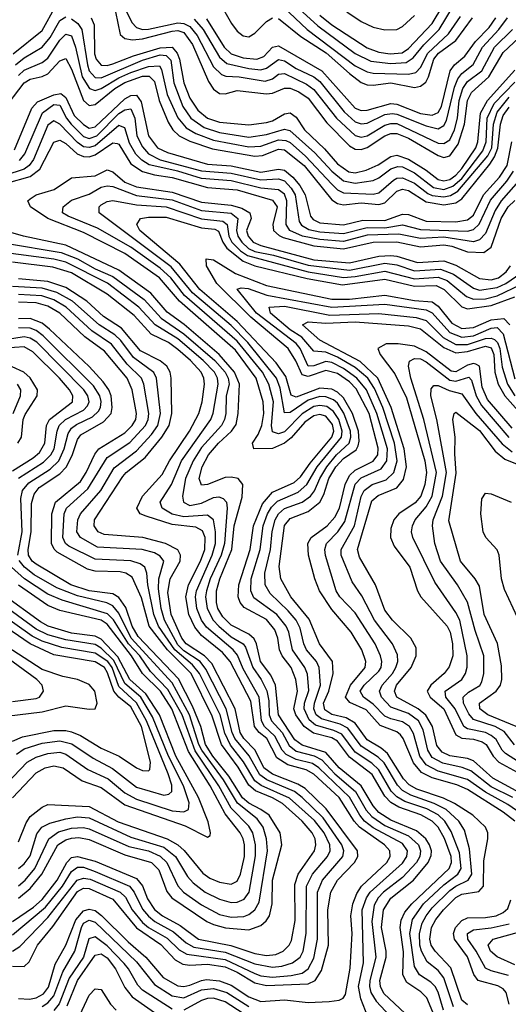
# Model space of a CAD drawing. Header units: inches. Extents: x 501365 to 657855, y 482276 to 547543.
# Tile 829 of 957: x 631054 to 632708, y 485870 to 489203. Entities that reach past the tile are written whole.
import ezdxf

# ---------------------------------------------------------------- set-up
doc = ezdxf.new("R2010")
doc.units = ezdxf.units.IN
doc.header["$MEASUREMENT"] = 0
doc.layers.add('A6438', color=7, linetype='Continuous')

msp = doc.modelspace()

# ---------------------------------------------------------------- linework, layer by layer
at = {"layer": 'A6438', "color": 5}
for points, elevation in [([(631950, 489286.3), (632062.7, 489182.7), (632190, 489088.6), (632242.9, 489062.9), (632310, 489055.3), (632361.6, 489058.4), (632386.2, 489073.8), (632421.8, 489118.2), (632473.3, 489170), (632522.7, 489250)], 3760), ([(631394.9, 489274.9), (631433.4, 489193.4), (631450, 489176.7), (631470, 489170.3), (631490, 489171.1), (631590, 489192.6), (631610, 489191), (631630, 489180.1), (631654.7, 489150), (631710, 489044.3), (631737.3, 489017.3), (631751.9, 489011.9), (631796.5, 489010), (631884.7, 488995.3), (631910, 489003.2), (631930, 489019.2), (631950, 489020.7), (632024.8, 488984.8), (632050, 488967.5), (632126, 488870), (632190, 488811.2), (632210, 488805.4), (632230, 488809.8), (632290, 488846.6), (632310, 488852.5), (632330, 488851.8), (632470, 488785.8), (632490, 488784), (632510, 488796.9), (632525.7, 488830), (632535.3, 488870), (632541.5, 488930), (632553.3, 488970), (632570, 488993.7), (632618.2, 489030), (632661.1, 489110), (632721.4, 489170)], 3640), ([(631727.2, 489267.2), (631771.2, 489190), (631790, 489165), (631810, 489148.3), (631830, 489145.1), (631850, 489157.8), (631890, 489197.8), (631910, 489209.8)], 3720), ([(631032.2, 489087.8), (631130, 489167.1), (631176.7, 489250)], 3580), ([(631378.6, 489230), (631393.8, 489153.8), (631410, 489139.6), (631435.6, 489135.6), (631470, 489138.4), (631570, 489165), (631590, 489166.5), (631610, 489160), (631639, 489119), (631693.6, 488993.6), (631710, 488968.4), (631730, 488953.4), (631750, 488952.8), (631790, 488963.7), (631890, 488952.4), (631910, 488954.1), (631950, 488971.2), (631970, 488971.1), (631999.4, 488959.4), (632030, 488938.1), (632093.7, 488853.7), (632170, 488776.2), (632190, 488764.5), (632210, 488763.8), (632230, 488770.8), (632290, 488810.2), (632310, 488817.7), (632330, 488818.1), (632370, 488802.3), (632470, 488743.6), (632490, 488736.8), (632510, 488742.4), (632537.9, 488782.1), (632559.2, 488850), (632570, 488930), (632583.1, 488956.9), (632641.9, 489010), (632690, 489092.1), (632761, 489159)], 3620), ([(631946.4, 489246.4), (632027.3, 489170), (632190, 489047.1), (632230, 489026.3), (632250, 489022.6), (632370, 489018.6), (632394.9, 489025.1), (632410, 489041.3), (632434.8, 489090), (632505, 489155), (632545.5, 489214.5)], 3740), ([(632070, 489218.8), (632110, 489186.3), (632230, 489107.6), (632270, 489094), (632307.7, 489087.7), (632348.3, 489091.7), (632370, 489106), (632449.6, 489190), (632485.6, 489250)], 3780), ([(632161.1, 489230), (632210, 489197.8), (632250, 489177.9), (632290, 489169.2), (632330, 489170.5), (632350, 489179.8), (632390, 489217.6)], 3820), ([(631040.7, 489050), (631070, 489074.5), (631130, 489110.3), (631157.3, 489142.7), (631190, 489200.6), (631210, 489213.3)], 3560), ([(631230, 489206.6), (631251, 489191), (631264.2, 489170), (631283.5, 489050), (631290, 489029.7), (631310, 489007.2), (631330, 489006.1), (631470, 489065.8), (631530, 489084.3), (631550, 489082.7), (631565.8, 489065.8), (631575.5, 488990), (631606.7, 488910), (631633.7, 488870), (631678.9, 488838.9), (631730, 488822), (631830, 488805.7), (631890, 488815), (631950, 488832.5), (631968.7, 488828.7), (632053, 488753), (632110.3, 488690), (632150, 488657.6), (632190, 488650.2), (632250, 488659.2), (632270, 488668.3), (632310, 488698.7), (632333.7, 488706.3), (632350, 488704.7), (632390, 488685), (632455, 488635), (632490, 488628.8), (632520, 488640), (632550, 488665.6), (632621.1, 488758.9), (632632.5, 488790), (632636.1, 488870), (632660.3, 488919.7), (632730, 488991.7)], 3560), ([(631296, 489210), (631305.9, 489185.9), (631307.9, 489087.9), (631313.1, 489070), (631330, 489049.1), (631350, 489048.4), (631370, 489054), (631439.1, 489081), (631530, 489107.8), (631570.6, 489110), (631587.2, 489090), (631594.8, 489070), (631609.9, 488990), (631630, 488937.8), (631657, 488897), (631690, 488869.5), (631730, 488856), (631830, 488847.1), (631890, 488854.9), (631910, 488861), (631950, 488885.1), (631970, 488887.5), (631990, 488873.3), (632018.5, 488830), (632085.7, 488765.7), (632130, 488715.4), (632168.5, 488688.5), (632190, 488685.3), (632226.3, 488693.7), (632267.5, 488712.5), (632310, 488740.1), (632330, 488744.7), (632370, 488730.8), (632430, 488694), (632470, 488661.8), (632490, 488657.3), (632510, 488662.5), (632530, 488676.9), (632550, 488699.1), (632598, 488770), (632604.2, 488790), (632613.6, 488886.4), (632637, 488930), (632730, 489032)], 3580), ([(631644.8, 489204.8), (631675.5, 489170), (631730, 489076.4), (631755.6, 489055.6), (631830, 489038.5), (631870, 489034), (631890, 489039.6), (631930, 489068.6), (631950, 489064.6), (631990, 489038.3), (632049.8, 489009.8), (632070, 488993.7), (632151.9, 488891.9), (632190, 488857.7), (632210, 488850.3), (632230, 488852.8), (632290, 488881.9), (632314.7, 488885.3), (632330, 488884), (632430, 488844), (632470, 488834.4), (632490, 488845.1), (632498.1, 488861.9), (632525.6, 488974.4), (632536.6, 489003.4), (632550, 489020.9), (632588.2, 489051.8), (632620.1, 489110), (632675.9, 489170), (632705.2, 489210)], 3660), ([(631685.9, 489205.9), (631745.8, 489110), (631770, 489087.4), (631810, 489073.7), (631857.2, 489070), (631880.8, 489079.2), (631910, 489110.3), (631930, 489114.6), (632076.3, 489030), (632190, 488904.1), (632210, 488896), (632230, 488897.5), (632310, 488919.6), (632330, 488917), (632410, 488885.9), (632450, 488880.4), (632470, 488889.1), (632481.7, 488910), (632510.6, 489030), (632525.1, 489050), (632560.3, 489079.7), (632596.2, 489130), (632642.9, 489177.1), (632665.8, 489210)], 3680), ([(631930, 489207.9), (632006, 489146), (632091.3, 489091.3), (632170, 489020.9), (632210, 488991.2), (632230, 488983), (632250, 488982.1), (632310, 488989.7), (632390, 488974), (632410, 488978), (632428.1, 488991.9), (632437.9, 489010), (632455.5, 489070), (632471.3, 489090), (632530, 489132.8), (632586.3, 489210)], 3720), ([(631050, 489014.2), (631070, 489032.7), (631130, 489058.9), (631150, 489073.4), (631190, 489133.7), (631210, 489154.4), (631230, 489148.6), (631243.4, 489110), (631266.3, 489010), (631290.2, 488970.2), (631310, 488963.8), (631330, 488970.2), (631390, 489006.6), (631430, 489025), (631490, 489044.7), (631527.1, 489047.1), (631534.7, 489034.7), (631553.2, 488950), (631590, 488871.1), (631617.5, 488837.5), (631650, 488818), (631710, 488795.7), (631830, 488773.1), (631870, 488775.4), (631930, 488796.4), (631954.6, 488794.6), (631970, 488787.4), (632021.9, 488741.9), (632110, 488646.2), (632130, 488627.5), (632150, 488617.2), (632250, 488612.9), (632270, 488616.8), (632319.5, 488660.6), (632330, 488667.1), (632350, 488668.5), (632390, 488650.2), (632434.9, 488614.9), (632450, 488608.2), (632490, 488604), (632511.9, 488608.1), (632537.3, 488622.7), (632637.8, 488742.2), (632651.7, 488770), (632657.5, 488850), (632669.6, 488890), (632710, 488941)], 3540), ([(630993.7, 488890), (631070, 488989.8), (631090, 489001.8), (631130, 489010.8), (631150, 489020.6), (631190, 489063.6), (631210, 489071.6), (631230, 489035.7), (631270, 488930.1), (631290, 488912.6), (631310, 488916), (631376.4, 488970), (631410, 488990.9), (631470, 489012), (631492.6, 489012.6), (631510, 488994.4), (631526.1, 488930), (631557, 488857), (631573, 488830), (631593.9, 488810), (631630, 488792.1), (631706.2, 488766.2), (631850, 488741.5), (631876.1, 488743.9), (631930, 488764.6), (631950, 488762.4), (632016.5, 488710), (632110, 488593.6), (632130, 488580.8), (632150, 488577.1), (632210, 488582.8), (632270, 488577.3), (632290, 488583.9), (632330, 488623), (632350, 488629.8), (632370, 488624.8), (632430, 488586.6), (632490, 488576.8), (632530, 488583.4), (632550, 488596.7), (632645.6, 488714.4), (632661.3, 488738.7), (632671.9, 488768.1), (632681, 488850), (632690, 488879.3), (632710, 488906.7)], 3520), ([(631037.1, 488762.9), (631095.7, 488904.3), (631114.9, 488925.1), (631170, 488949), (631193.2, 488953.2), (631210, 488940.2), (631238.7, 488878.7), (631270, 488848), (631290, 488836.4), (631310, 488840.6), (631410, 488935.7), (631430, 488946.4), (631450, 488947.4), (631465.4, 488925.4), (631490.7, 488810.7), (631520.4, 488770), (631554.2, 488754.2), (631690, 488714.7), (631770, 488708.2), (631870, 488686.8), (631930, 488697.7), (631950, 488693.8), (631978.9, 488670), (632002, 488642), (632020, 488610), (632038.2, 488538.2), (632047.1, 488527.1), (632070, 488516), (632150, 488509.3), (632215.8, 488524.2), (632290, 488523.5), (632350, 488545), (632370, 488544.2), (632430, 488521.8), (632530, 488518.9), (632570, 488525.6), (632590, 488542.1), (632623.5, 488610), (632677.5, 488670), (632704.2, 488710), (632719.6, 488790)], 3480), ([(631053.5, 488726.5), (631071.3, 488748.7), (631131.7, 488888.3), (631170, 488916.5), (631190, 488914.2), (631212.9, 488870), (631228.7, 488850), (631270, 488808), (631290, 488801), (631315.2, 488810), (631390, 488885.5), (631410, 488898.6), (631430, 488901.2), (631443.9, 488870), (631450.6, 488810), (631470, 488772.6), (631490, 488749.3), (631529.2, 488729.2), (631670, 488691.9), (631770, 488683.9), (631870, 488660.8), (631930, 488664.2), (631950, 488657.7), (631973.1, 488633.1), (631986, 488610), (632000, 488520), (632007.8, 488507.8), (632033, 488493), (632070, 488484.8), (632150, 488480), (632230, 488499.6), (632290, 488498.3), (632350, 488508.7), (632410, 488493.5), (632570, 488487.1), (632590, 488493.2), (632609.2, 488510.8), (632647.2, 488592.8), (632703.1, 488656.9), (632725.3, 488690)], 3460), ([(632750, 488665.8), (632683, 488590), (632662.7, 488557.3), (632630, 488479.2), (632610, 488457.7), (632590, 488450.9), (632490, 488467), (632410, 488462.8), (632336.9, 488476.9), (632230, 488473.4), (632150, 488452.8), (632070, 488459.3), (632010.9, 488470.9), (631968.8, 488490), (631956.1, 488510), (631958.5, 488590), (631950, 488612.7), (631930, 488627.9), (631870, 488633.4), (631770, 488657.9), (631670, 488665.3), (631590, 488690), (631492.1, 488712.1), (631467.4, 488727.4), (631447.8, 488747.8), (631425.8, 488785.9), (631410, 488837.1), (631390, 488845.1), (631310, 488776.5), (631290, 488770.6), (631270, 488773.1), (631250, 488787.6), (631190, 488849.5), (631170, 488860.6), (631150, 488845.8), (631101.1, 488730), (631086.9, 488710), (631070, 488697.6), (631004.4, 488675.6)], 3440), ([(631010, 488649.6), (631090, 488672.3), (631122.9, 488697.1), (631170, 488788.2), (631190, 488795.3), (631210, 488784.7), (631249.1, 488749.1), (631270, 488740.4), (631290, 488739.6), (631310, 488746.4), (631370, 488787), (631384.4, 488784.4), (631390, 488782.2), (631430, 488715.2), (631470, 488689), (631510, 488678), (631570, 488669.3), (631690, 488635.4), (631790, 488627.2), (631910, 488592), (631925.1, 488570), (631911.3, 488510), (631913.7, 488490), (631932.2, 488472.2), (631945.7, 488465.7), (632050, 488437.7), (632150, 488427.9), (632250, 488450.2), (632330, 488451), (632410, 488434.2), (632490, 488441.7), (632516.9, 488436.9), (632570, 488417.3), (632624.3, 488415.7), (632650, 488433.8), (632683.5, 488530), (632707.5, 488570), (632730, 488591.5)], 3420), ([(632457.7, 485830), (632432, 485892), (632412.1, 485912.1), (632364.1, 485944.1), (632351.1, 485970), (632352.7, 486047.3), (632341.4, 486130), (632345.2, 486154.8), (632358, 486182), (632381.1, 486210), (632508, 486330), (632515.3, 486350), (632514, 486370), (632491.3, 486431.3), (632469.8, 486469.8), (632449.7, 486490), (632411.2, 486511.2), (632337.2, 486537.2), (632310, 486553.5), (632290, 486574.9), (632247.4, 486647.4), (632170, 486706.2), (632130, 486760.7), (632110, 486772.1), (632048, 486788), (632017.4, 486810), (631988.6, 486850), (631981.6, 486870), (631994, 486930), (631989.2, 486970), (631972.8, 487010), (631942.2, 487050), (631933, 487070), (631927.7, 487110), (631918.1, 487138.1), (631890, 487172.7), (631813.5, 487213.5), (631799.8, 487230), (631793.3, 487250), (631795.3, 487290), (631834.6, 487410), (631845.4, 487490), (631875.8, 487564.2), (631910, 487603.4), (631983.3, 487636.7), (632004.6, 487655.4), (632037.6, 487702.4), (632110.9, 487790), (632117.2, 487810), (632113.3, 487833.3), (632090, 487861.1), (632070, 487866.8), (632050, 487862.7), (632019.5, 487840.5), (631972.4, 487787.6), (631950, 487769.8), (631910, 487751.8), (631846.4, 487750), (631842.6, 487770), (631861.4, 487798.6), (631873.7, 487830), (631880.5, 487870), (631878.2, 487910), (631854.7, 487990), (631784.3, 488084.3), (631595.3, 488250), (631527, 488330), (631410, 488411.3), (631270, 488483.2), (631149.5, 488530), (631091, 488570), (631082.5, 488590), (631090, 488596.8), (631109.9, 488610), (631171.3, 488628.7), (631230, 488667.9), (631310, 488674.4), (631350, 488695.4), (631370, 488687.8), (631410, 488653.1), (631450, 488637.3), (631570, 488619.2), (631670, 488585.6), (631770, 488575.9), (631805.6, 488565.6), (631833, 488550), (631837.2, 488530), (631821.9, 488490), (631827.6, 488470), (631844.7, 488450), (631870, 488439.4), (632050, 488390.9), (632170, 488380.1), (632270, 488402.8), (632310, 488404.5), (632330, 488402.4), (632400.9, 488380.9), (632490, 488387.2), (632530, 488371.8), (632610, 488327.2), (632650, 488322.3), (632674.4, 488330), (632700.7, 488350), (632714.5, 488370)], 3380), ([(632487.9, 485850), (632470.7, 485910.7), (632459.7, 485930), (632445.3, 485945.3), (632406.7, 485970), (632390, 485998), (632374.3, 486110), (632383.3, 486156.7), (632421, 486210), (632490, 486274.9), (632536.6, 486310), (632548.2, 486330), (632542.3, 486382.3), (632514.6, 486454.6), (632493.1, 486490), (632470, 486511.5), (632431.5, 486531.5), (632357.1, 486557.1), (632330, 486572.4), (632311.5, 486591.5), (632270, 486663.7), (632246.3, 486686.3), (632190, 486723.8), (632144.6, 486784.6), (632117.3, 486797.3), (632055, 486815), (632033.3, 486833.3), (632016.5, 486870), (632018.4, 486890), (632032.5, 486932.5), (632028, 486988), (632019.1, 487010), (631977.1, 487070), (631964.9, 487130), (631956.5, 487150), (631924.4, 487190), (631846.5, 487246.5), (631836.4, 487270), (631837.9, 487310), (631868.3, 487410), (631878.4, 487490), (631892.6, 487530), (631906.5, 487553.5), (631926.3, 487573.7), (631996.1, 487603.9), (632025.4, 487630), (632061.2, 487690), (632143.5, 487790), (632146, 487810), (632134.6, 487850), (632116.5, 487876.5), (632093.4, 487893.4), (632070, 487897.7), (632050, 487894.2), (632010, 487869.4), (631950, 487808.6), (631930, 487800.8), (631910, 487808.6), (631906.8, 487830), (631912.7, 487910), (631897.3, 487970), (631875.4, 488010), (631790, 488115), (631611.6, 488270), (631566.2, 488330), (631530, 488362.5), (631430, 488432.9), (631317.3, 488497.3), (631218, 488538), (631199.1, 488550), (631201.7, 488570), (631230, 488592), (631290, 488612.6), (631330, 488636.9), (631350, 488641.4), (631370, 488638.3), (631450, 488608.7), (631570, 488593.5), (631670, 488557.3), (631770, 488548.7), (631792, 488530), (631787.5, 488490), (631792.3, 488470), (631805.6, 488450), (631828.5, 488428.5), (631850, 488418.8), (631913.3, 488406.7), (632030, 488372.4), (632170, 488355.7), (632290, 488378.6), (632330, 488373.9), (632390, 488353.4), (632478.7, 488358.7), (632522.2, 488342.2), (632590, 488293.9), (632610, 488287.6), (632670, 488296.4), (632699.1, 488310), (632750, 488345.1)], 3360), ([(632521.7, 485861.7), (632490, 485960.1), (632470, 485984.9), (632433.6, 486013.6), (632414.1, 486050), (632408.6, 486070), (632407, 486110), (632415.8, 486144.2), (632429.2, 486170), (632450, 486196.3), (632510, 486255.3), (632530, 486270.4), (632571.4, 486290), (632584.5, 486310), (632576.1, 486396.1), (632559.3, 486459.3), (632539.7, 486490), (632497, 486530), (632456.8, 486550), (632377.7, 486577.7), (632350, 486593.5), (632332.4, 486612.4), (632287.1, 486687.1), (632267.2, 486707.2), (632210, 486743.8), (632165, 486805), (632138.4, 486818.4), (632076.1, 486836.1), (632057.3, 486850), (632049.5, 486870), (632051.7, 486890), (632072.6, 486950), (632068.2, 487010), (632058.2, 487030), (632025.3, 487070), (632016.1, 487090), (632003.7, 487143.7), (631990.2, 487170), (631962.6, 487202.6), (631901.3, 487261.3), (631884.9, 487290), (631883.8, 487330), (631902.9, 487410), (631908.9, 487471), (631918.8, 487510), (631929.7, 487530.2), (631950, 487548.3), (632010.1, 487569.9), (632038.6, 487590), (632052, 487608), (632069.7, 487650.3), (632093.2, 487690), (632126.3, 487730), (632169.4, 487770), (632175.1, 487790), (632174.2, 487810), (632151.5, 487871.5), (632130, 487904.8), (632116, 487916), (632090, 487927), (632070, 487927.5), (632030, 487914.9), (631970, 487873.7), (631950, 487872.6), (631935.8, 487955.8), (631923.3, 487990), (631826.2, 488110), (631770, 488168.2), (631638.9, 488278.9), (631566.5, 488366.5), (631323.6, 488550), (631323.2, 488570), (631330, 488576.4), (631350, 488587.5), (631370, 488591.2), (631450, 488576.4), (631550, 488570), (631670, 488528.7), (631741.4, 488521.4), (631755.9, 488510), (631762.1, 488470), (631772.7, 488450), (631801.1, 488421.1), (631824.7, 488404.7), (632030, 488350), (632150, 488330.8), (632190, 488333.6), (632290, 488351.7), (632390, 488326.1), (632470, 488332.1), (632500.2, 488320.2), (632565.7, 488265.7), (632590, 488256.8), (632630, 488258.5), (632670, 488268.8), (632750, 488306.4)], 3340), ([(632570, 485867.7), (632550, 485883.5), (632513.5, 485993.5), (632460.1, 486050), (632447, 486070), (632441.9, 486090), (632448.1, 486130), (632462.5, 486157.5), (632488.2, 486190), (632530, 486231.7), (632550, 486242.8), (632607.9, 486252.1), (632623.6, 486270), (632624.3, 486355.7), (632638.7, 486430), (632637.9, 486450), (632630.6, 486470), (632587.3, 486510), (632525.6, 486550), (632487.9, 486567.9), (632398.6, 486598.6), (632372.6, 486612.6), (632353.2, 486633.2), (632299.1, 486719.1), (632277.5, 486737.5), (632230, 486765), (632190, 486821.9), (632159.4, 486839.4), (632110, 486851.3), (632086.5, 486866.5), (632082.8, 486890), (632100.7, 486930), (632114.5, 486990), (632112.7, 487030), (632068.8, 487090), (632033.3, 487173.3), (631972, 487250), (631937.5, 487310), (631931.8, 487351.8), (631950, 487490.5), (631970, 487514.9), (632030, 487538.1), (632070, 487570), (632083.6, 487596.4), (632100.7, 487650), (632124.1, 487690), (632150, 487718.1), (632192.5, 487747.5), (632199.5, 487760.5), (632203.1, 487776.9), (632200.3, 487810), (632180.5, 487870), (632150, 487923.1), (632130, 487942), (632110, 487952.8), (632070, 487955.9), (631990, 487924.9), (631972.6, 487932.6), (631955.3, 487995.3), (631921.8, 488041.8), (631790, 488181.2), (631664, 488290), (631596.1, 488376.1), (631461, 488490), (631450.4, 488510), (631463.7, 488530), (631490, 488534.9), (631550, 488534.3), (631670, 488499.1), (631714.5, 488494.5), (631727, 488487), (631741.5, 488450), (631755.3, 488430), (631810, 488386.1), (631850, 488370.6), (632026.7, 488326.7), (632146.1, 488306.1), (632290, 488325), (632390, 488301.2), (632463.6, 488303.6), (632490.5, 488290.5), (632550, 488231.2), (632570, 488224.2), (632650, 488235.8), (632730, 488265.4)], 3320), ([(632358.6, 485838.6), (632286.7, 485906.7), (632274.9, 485930), (632273.4, 485950), (632294.6, 486030), (632294.5, 486050), (632278.3, 486130), (632285.1, 486190), (632310.3, 486229.7), (632386.4, 486290), (632436.9, 486350), (632446.6, 486373.4), (632447.2, 486390), (632440.5, 486410), (632428.2, 486430), (632397.3, 486457.3), (632310, 486493.7), (632270, 486519), (632250, 486542), (632209.2, 486609.2), (632135.4, 486670), (632090, 486722.4), (632010, 486747.5), (631985.6, 486765.6), (631929.5, 486850), (631919.7, 486950), (631903.9, 486983.9), (631869, 487030), (631855.5, 487090), (631847.2, 487107.2), (631830, 487122.5), (631770, 487153.6), (631742, 487182), (631725.2, 487210), (631719.9, 487230), (631719.8, 487270), (631731.1, 487310), (631771.9, 487410), (631780.4, 487490), (631806.9, 487586.9), (631809.9, 487629.9), (631794, 487650), (631770, 487654.6), (631750, 487652.9), (631690, 487629.7), (631670, 487627.8), (631661.9, 487650), (631672.3, 487690), (631692.8, 487730), (631726.5, 487770), (631771, 487810), (631786.7, 487833.3), (631793.1, 487870), (631797.9, 487970), (631781.7, 488010), (631729.2, 488070), (631611.1, 488171.1), (631553.5, 488213.5), (631497.8, 488277.8), (631390, 488355.7), (631210, 488440.5), (631067.2, 488470), (631000.7, 488490)], 3420), ([(632232.4, 485827.6), (632208.8, 485888.8), (632201.1, 485930), (632218.1, 486010), (632213.5, 486190), (632227.3, 486230), (632240.2, 486250), (632350, 486347.8), (632364, 486370), (632366.2, 486390), (632350, 486413.8), (632250, 486467.9), (632221.5, 486490), (632205.3, 486510), (632170, 486571.6), (632067, 486670), (632044.8, 486684.8), (631990, 486699), (631955.8, 486715.8), (631942.1, 486730), (631918.1, 486778.1), (631883.2, 486810), (631872, 486830), (631864.7, 486910), (631810, 487006), (631791.7, 487051.7), (631777, 487070), (631686.7, 487146.7), (631669.4, 487170), (631653.4, 487210), (631649.1, 487250), (631652.3, 487270), (631705.5, 487390), (631716.8, 487430), (631717.4, 487470), (631710.3, 487510.3), (631690, 487526.2), (631610, 487520.3), (631570, 487529.8), (631536, 487550), (631529.9, 487570), (631568.2, 487630), (631601.9, 487710), (631700.6, 487850), (631708.7, 487871.4), (631725.7, 487970), (631723.7, 487990), (631713.4, 488010), (631674.8, 488050), (631590, 488123.1), (631512.8, 488170), (631457, 488230), (631351.1, 488311.1), (631210, 488382.4), (631170, 488392.2), (630930, 488424.2)], 3460), ([(631006.4, 488446.4), (631194.8, 488414.8), (631250, 488393.8), (631310, 488360), (631370, 488333.7), (631475.7, 488255.7), (631533.1, 488193.1), (631610, 488139.7), (631714.2, 488050), (631750.1, 488010), (631760.3, 487990), (631763.1, 487970), (631753.5, 487930), (631752.4, 487870), (631747.9, 487850), (631737.3, 487830), (631670, 487755), (631641.6, 487710), (631615.3, 487650), (631605.2, 487590), (631608.2, 487570), (631630, 487559.2), (631670, 487566.9), (631710, 487585.2), (631727.9, 487587.9), (631742.7, 487582.7), (631753.7, 487570), (631756.6, 487550), (631746.9, 487430), (631735.8, 487390), (631698.9, 487310), (631686.1, 487270), (631683.6, 487250), (631688.7, 487210), (631709.1, 487170), (631727.7, 487150), (631770, 487114.3), (631810.1, 487090.1), (631818.5, 487078.5), (631842.8, 487010), (631871.6, 486970), (631891, 486931), (631897.5, 486897.5), (631898.8, 486850), (631906.3, 486830), (631942.9, 486790), (631965.7, 486745.7), (631990, 486727), (632050.8, 486710.8), (632077.2, 486697.2), (632120.4, 486650), (632190.3, 486590.3), (632227.2, 486527.3), (632245.3, 486505.3), (632290, 486475.6), (632370, 486440), (632403.4, 486410), (632410.9, 486390), (632408.1, 486370), (632397.1, 486350), (632350, 486298.7), (632285.3, 486250), (632267.1, 486230), (632253.9, 486206.1), (632245.5, 486150), (632259.5, 486030), (632238.6, 485950), (632237.6, 485930), (632242.2, 485910), (632260.7, 485880.7), (632419.5, 485710)], 3440), ([(632729.4, 486490), (632690, 486520.8), (632570, 486597), (632533.3, 486613.3), (632450, 486637), (632414.3, 486654.3), (632387.2, 486687.3), (632352.3, 486770), (632342.8, 486782.8), (632330, 486792.7), (632273.8, 486813.8), (632226.6, 486866.6), (632171.5, 486891.5), (632156.3, 486910), (632173.4, 486950), (632223.7, 487010), (632226.1, 487030), (632212.5, 487070), (632176.1, 487130), (632110, 487206.7), (632068.3, 487270), (632052.6, 487310), (632031.7, 487390), (632029.7, 487430), (632040.5, 487450), (632095, 487490), (632121.2, 487518.8), (632136.3, 487550), (632155.9, 487630), (632170, 487659.7), (632190, 487678.7), (632250.9, 487709.1), (632265.6, 487730), (632266.8, 487753.2), (632236.5, 487870), (632193.1, 487953.1), (632170, 487977.6), (632130, 488005.4), (632090, 488016.1), (632030, 487995), (632010, 488001.6), (631988.8, 488048.8), (631962.7, 488090), (631836.4, 488196.4), (631721.6, 488310), (631686.4, 488370), (631685.8, 488394.2), (631710, 488390.6), (631784.1, 488344.1), (631890, 488303.1), (632110, 488256.7), (632170, 488257.1), (632290, 488271.3), (632390, 488252.3), (632450, 488247.8), (632470, 488233.8), (632516.5, 488176.5), (632550, 488158.4), (632590, 488161.7), (632650, 488187.5), (632692.3, 488192.3), (632712.8, 488170)], 3280), ([(631050, 485889.5), (631087.5, 485887.5), (631110, 485891.4), (631135, 485905), (631152.1, 485927.9), (631174.4, 486005.6), (631210.9, 486070), (631244.1, 486155.9), (631270, 486186.6), (631290, 486191.8), (631310, 486187.4), (631331, 486171), (631421, 486081), (631481.6, 486030), (631540.3, 485960.3), (631590, 485932.3), (631610, 485930.2), (631630, 485934.6), (631669.1, 485950.9), (631686.5, 485953.5), (631730, 485949.9), (631770, 485935.1), (631830, 485895.5), (631870, 485879.5), (631950, 485884.7), (632030, 485876), (632101, 485879), (632135.7, 485884.3), (632149.4, 485890.6), (632156.7, 485903.3), (632172.1, 485992.1), (632178.8, 486110), (632175.2, 486170), (632181, 486210), (632194.8, 486245.2), (632210.9, 486270), (632296.2, 486350), (632307.5, 486370), (632306.4, 486390), (632289, 486410), (632203.6, 486470), (632185.8, 486490), (632134.9, 486570), (632049.5, 486649.5), (632024, 486664), (631961.1, 486681.1), (631924.4, 486704.4), (631890.3, 486770), (631864.1, 486790), (631848.7, 486810), (631836.4, 486896.4), (631766.5, 487030), (631740.9, 487060.9), (631670, 487118.7), (631647.2, 487147.2), (631627.1, 487190), (631616.1, 487250), (631625.3, 487290), (631666.2, 487370), (631680.9, 487410), (631682, 487450), (631672.9, 487472.9), (631650, 487485.7), (631570, 487494.2), (631482.3, 487522.3), (631462.5, 487530), (631450.3, 487550), (631470.3, 487590), (631536.6, 487663.4), (631561.4, 487710), (631628.7, 487810), (631660.7, 487870), (631672.2, 487910), (631679.4, 487970), (631677.9, 487990), (631668.4, 488010), (631632.4, 488050), (631590, 488087.1), (631558.1, 488110), (631499.2, 488139.2), (631441.8, 488201.8), (631350, 488274.2), (631230, 488346.5), (631166, 488366), (631030, 488382.8)], 3480), ([(631030, 485999.5), (631070, 485997.5), (631086.2, 486013.8), (631114.8, 486070), (631166.9, 486133.1), (631250, 486251.7), (631270, 486263), (631290, 486262.4), (631370, 486225.8), (631449.4, 486129.4), (631531.9, 486071.9), (631580.4, 486020.4), (631606.1, 486006.1), (631630, 486002.7), (631690, 486005.3), (631750, 485997), (631790, 485979), (631850, 485943), (631890, 485933.2), (632030, 485939.6), (632053.8, 485950), (632075.6, 485984.4), (632098.9, 486070), (632097, 486190), (632106.8, 486250), (632129.2, 486290), (632187.5, 486350), (632198.8, 486370), (632197.2, 486390), (632091.4, 486531.4), (632020.1, 486600.1), (631995.6, 486615.6), (631910, 486648.7), (631880.9, 486670), (631850.6, 486730.6), (631812.8, 486770), (631800.5, 486790), (631784, 486870), (631704.2, 487024.3), (631679.5, 487050), (631617.8, 487090), (631602.8, 487110), (631567, 487190), (631555.8, 487264.2), (631563.4, 487310), (631596.8, 487370), (631598.6, 487390), (631588.9, 487408.9), (631548, 487430), (631470.7, 487450), (631340.6, 487460.6), (631319.7, 487470), (631306.6, 487490), (631307.7, 487510), (631403.6, 487656.4), (631414.9, 487670), (631479.1, 487720.9), (631535.7, 487790), (631560.6, 487830), (631569.4, 487870), (631567.4, 487990), (631563.5, 488010), (631552.4, 488030), (631530, 488048.9), (631462.8, 488082.8), (631398.8, 488158.8), (631338.5, 488198.5), (631282, 488250), (631210, 488296.5), (631150, 488316.9), (631050, 488326.6)], 3520), ([(631030, 486050.1), (631054.7, 486065.3), (631150, 486164), (631249.4, 486290.6), (631270, 486297.4), (631293.2, 486293.2), (631394.1, 486250), (631412.3, 486232.3), (631434.9, 486190), (631470, 486146.7), (631490.3, 486130), (631553.6, 486093.6), (631594.3, 486054.3), (631619.4, 486039.4), (631750, 486021.2), (631850, 485973.8), (631870, 485966.7), (631910, 485962.3), (631972.8, 485967.2), (632010, 485975.7), (632030.4, 485989.6), (632050, 486025.9), (632062.3, 486090), (632062.3, 486250), (632078.5, 486290), (632147.7, 486370), (632150.6, 486390), (632143.8, 486410), (632081.1, 486501.1), (632010, 486570), (631983.9, 486590), (631891.1, 486630), (631867, 486647), (631830.6, 486710.6), (631782.5, 486770), (631773.1, 486790), (631753.2, 486870), (631684.7, 487004.7), (631664.5, 487030), (631610, 487066.6), (631590, 487086.8), (631544.2, 487170), (631533.3, 487210), (631523.6, 487276.4), (631525.3, 487310), (631541.7, 487370), (631530, 487386.9), (631510, 487398.2), (631468.3, 487410), (631318.1, 487418.1), (631260.5, 487450), (631248, 487470), (631250.8, 487510), (631259.8, 487530), (631328.8, 487610), (631373.7, 487686.3), (631450, 487744.3), (631500.7, 487799.3), (631521.4, 487830), (631530.5, 487870), (631517, 487990), (631508.7, 488008.7), (631439.4, 488059.4), (631397, 488116.9), (631376.7, 488136.7), (631323.6, 488170), (631233.1, 488250), (631180, 488280), (631130, 488294.9), (631030, 488299.8)], 3540), ([(632753.8, 486513.8), (632706.3, 486546.3), (632630, 486587.6), (632570, 486631.3), (632470, 486659.7), (632430, 486680.6), (632408.8, 486710), (632387.1, 486787.1), (632373.8, 486810), (632350, 486825.9), (632310, 486836), (632290, 486846), (632250, 486886.1), (632217.1, 486910), (632206.9, 486930), (632220.4, 486950), (632270, 486997.8), (632276.9, 487010), (632279.4, 487030), (632275.6, 487050), (632257, 487090), (632190, 487195.3), (632138.1, 487250), (632125.4, 487270), (632089.1, 487389.1), (632086.8, 487410), (632092.6, 487430), (632131, 487470), (632155, 487505), (632190, 487630.4), (632210, 487652.6), (632276.9, 487683.1), (632296.6, 487710), (632298.7, 487750), (632263.3, 487870), (632227.6, 487950), (632195.5, 487990), (632150, 488022.8), (632110, 488042.4), (632090, 488046.3), (632050, 488031.4), (632030, 488030.2), (632003, 488090), (631990, 488106.9), (631855.6, 488210), (631790, 488290.8), (631804, 488296), (631827.1, 488292.9), (631890.8, 488270.8), (632110, 488229.6), (632290, 488240.6), (632430, 488220.9), (632450.5, 488210.5), (632510, 488144.9), (632550, 488128.5), (632590, 488133.4), (632650, 488159.5), (632670, 488161.7), (632690, 488139.4), (632730, 487987.6)], 3260), ([(631030, 486105.6), (631141.6, 486198.4), (631199.1, 486270), (631230, 486319.4), (631250, 486334.2), (631270, 486333.9), (631310, 486319.8), (631425.8, 486270), (631441.5, 486250), (631470, 486192.1), (631490, 486168), (631511.2, 486150), (631575.3, 486115.3), (631617.6, 486077.6), (631643.5, 486063.5), (631750, 486046.4), (631850, 486007.3), (631910, 485995.6), (631941, 485999), (631977.3, 486010), (632002.8, 486030), (632014, 486050), (632023.2, 486110), (632024.9, 486270), (632044.7, 486310), (632095.6, 486370), (632104.8, 486390), (632103.5, 486410), (632084.8, 486450), (632052.1, 486492.1), (631967.3, 486567.3), (631870.9, 486610.9), (631850, 486626.5), (631811.3, 486691.3), (631767.4, 486747.4), (631748, 486788), (631732.2, 486850), (631662.9, 486990), (631639.3, 487019.3), (631578.8, 487070), (631523.6, 487150), (631508.2, 487190), (631487.8, 487290), (631484.9, 487330), (631477.5, 487350), (631461.7, 487361.7), (631430, 487371.5), (631310, 487376.5), (631221.2, 487421.2), (631209.4, 487430), (631200.5, 487450), (631205.1, 487530), (631212.9, 487550), (631285.3, 487614.7), (631350, 487721.2), (631427.5, 487772.5), (631480.6, 487830), (631489.3, 487850), (631491.2, 487870), (631474.6, 487970), (631466.1, 487990), (631417.5, 488037.5), (631365.4, 488105.4), (631298.8, 488150), (631212.1, 488230), (631170, 488254.9), (631128.9, 488268.9), (631050, 488273.4)], 3560), ([(631030, 486150.6), (631100.8, 486199.2), (631130, 486224.8), (631180.8, 486290), (631214.1, 486350), (631230, 486366.5), (631250, 486370.8), (631310, 486354), (631450, 486296.3), (631470, 486270.5), (631486.5, 486226.5), (631510.8, 486190.8), (631537.2, 486170), (631596.9, 486136.9), (631659.5, 486090), (631768.7, 486068.7), (631850, 486041.6), (631890, 486035.4), (631921, 486039), (631945.8, 486050), (631966, 486070), (631974.1, 486085.9), (631986.6, 486153.5), (631985, 486275), (631996.7, 486310), (632051.9, 486390), (632056.9, 486410), (632053.7, 486430), (632044.1, 486450), (632010, 486490), (631944.1, 486550), (631910, 486569.3), (631852.4, 486592.4), (631830, 486611.7), (631793.3, 486673.3), (631737.1, 486750), (631705.5, 486845.5), (631634.9, 486990), (631554, 487070), (631492.9, 487150), (631466.4, 487246.4), (631435.5, 487315.5), (631413.2, 487330), (631394.6, 487334.6), (631310, 487336.8), (631283.6, 487343.6), (631181.2, 487401.2), (631170.6, 487410.6), (631161.8, 487430), (631163.1, 487530), (631175.4, 487570), (631259.6, 487640.4), (631279.8, 487670), (631308.1, 487731.9), (631322.2, 487750), (631410, 487804.6), (631435.2, 487830), (631447, 487850), (631449.7, 487870), (631434.9, 487950), (631418.2, 487990), (631341.7, 488081.6), (631274.5, 488130), (631190, 488209.6), (631150, 488233.3), (631110, 488245.3), (631050, 488246.7)], 3580), ([(632722.9, 486570), (632650, 486606.3), (632580.4, 486660.4), (632551.6, 486671.6), (632485.8, 486685.8), (632450, 486705.7), (632435, 486730), (632419.4, 486799.4), (632403.3, 486830), (632370, 486854), (632310, 486876), (632278.4, 486910), (632271.6, 486930), (632280.6, 486950), (632315.6, 486990), (632327.2, 487010), (632333.3, 487030), (632332.6, 487052.6), (632315.7, 487090), (632255.1, 487170), (632212.5, 487252.5), (632179.7, 487299.7), (632142.2, 487390), (632142.2, 487410), (632187.3, 487490), (632210, 487588.8), (632220.2, 487610), (632247.1, 487630), (632294.3, 487645.7), (632320.3, 487670), (632331.6, 487710), (632322.1, 487770), (632283, 487890), (632255.1, 487955.1), (632232.2, 487990), (632190, 488026.3), (632130, 488061.1), (632090, 488077.4), (632050, 488080.8), (632008.7, 488128.7), (631970, 488153.7), (631903.1, 488210), (631898.4, 488230), (631950, 488233.1), (632103.6, 488203.6), (632270, 488208.2), (632395.7, 488195.7), (632430, 488184.5), (632487.6, 488127.7), (632530, 488104.1), (632570, 488103.7), (632630, 488123.6), (632650, 488125.7), (632660.4, 488120.4), (632671, 488111), (632679.4, 488090), (632687, 488027), (632704.9, 487970), (632729.5, 487930)], 3240), ([(631050, 486229), (631090, 486261.7), (631129.4, 486310), (631183, 486410), (631210, 486426.8), (631230, 486432.1), (631254.3, 486434.3), (631290, 486428.3), (631410, 486376.2), (631500.2, 486350), (631524.7, 486324.7), (631551.7, 486251.7), (631569.2, 486230), (631688, 486150), (631710, 486139.9), (631750.9, 486129.1), (631830, 486122.5), (631870, 486137.3), (631887.9, 486152.1), (631899.4, 486170), (631908.4, 486210), (631910.2, 486290.2), (631941.2, 486410), (631935.7, 486450), (631898.3, 486510), (631870.6, 486530), (631830, 486550.4), (631808.4, 486568.4), (631762, 486642), (631707.4, 486710), (631683.3, 486750), (631667.5, 486810), (631639.3, 486879.3), (631591.8, 486971.8), (631455.2, 487115.2), (631435.3, 487150), (631413.6, 487213.6), (631390, 487247.1), (631370, 487259.7), (631290, 487269.5), (631227.9, 487290), (631110, 487359.5), (631096.4, 487370), (631084.1, 487390), (631082.8, 487410), (631092.9, 487470), (631094.2, 487565.8), (631102.9, 487597.1), (631120.8, 487619.2), (631190, 487666.3), (631211.6, 487688.4), (631232.2, 487727.8), (631250, 487782.4), (631261.7, 487798.3), (631337.9, 487842.1), (631363.6, 487870), (631367.8, 487890), (631363.4, 487930), (631356.2, 487950), (631337.3, 487977.3), (631289.3, 488029.3), (631155.6, 488155.6), (631130, 488175.6), (631090, 488191.8), (631050, 488190.6)], 3620), ([(631047.6, 487390), (631062.3, 487470), (631057.7, 487582.3), (631063.4, 487610), (631085, 487635), (631157.8, 487682.2), (631187, 487710), (631205.4, 487750), (631217.9, 487802.1), (631230, 487820.5), (631246.9, 487833.1), (631301.2, 487858.8), (631321.6, 487878.4), (631328.2, 487890), (631330.4, 487910.4), (631326, 487930), (631303.9, 487963.9), (631133.6, 488133.6), (631110, 488151.2), (631090, 488159.5), (631050, 488159.7)], 3640), ([(632813.5, 486550), (632655.2, 486635.2), (632590, 486694.1), (632570, 486701.6), (632510, 486711.5), (632483.6, 486723.6), (632465.9, 486745.9), (632450.6, 486810), (632428.9, 486848.9), (632402.2, 486870), (632330, 486910), (632323, 486930), (632329, 486950), (632378.9, 487010), (632396.4, 487050), (632396.4, 487076.4), (632377.3, 487110), (632316.2, 487170), (632290, 487203.9), (632258.6, 487290), (632203.8, 487383.8), (632197.8, 487410), (632245.6, 487574.4), (632267.1, 487592.9), (632330, 487618.5), (632353.5, 487646.5), (632363.6, 487690), (632355.3, 487750), (632311.6, 487890), (632266.5, 487990), (632206.1, 488046.1), (632070, 488118.1), (632011.2, 488170), (632030, 488180.1), (632090, 488175.5), (632190, 488180.9), (632370, 488166.4), (632410, 488156.8), (632490, 488093.7), (632530, 488075), (632570, 488080), (632630, 488098.1), (632650, 488092), (632658.8, 488070), (632661.6, 488010), (632672.9, 487970), (632695.6, 487930), (632750, 487868.6)], 3220), ([(631050, 487650.9), (631135.1, 487704.9), (631160.1, 487730), (631170.5, 487750), (631180.7, 487810), (631188.4, 487830), (631209.7, 487850.3), (631270, 487881.9), (631283.4, 487896.6), (631289, 487910), (631284.7, 487930), (631271.7, 487950), (631111.9, 488111.9), (631090, 488125.4), (631070, 488130), (630970, 488114)], 3660), ([(631030, 487676.4), (631100.3, 487719.7), (631121.9, 487738.1), (631139.3, 487770), (631145.3, 487830), (631155, 487850), (631232.6, 487910), (631234.4, 487930), (631223.4, 487950), (631189.1, 487990), (631099, 488079), (631070, 488095.5), (630970, 488089)], 3680), ([(632720.7, 487820.7), (632637.4, 487917.4), (632618.9, 487959), (632610.4, 488030), (632597.5, 488037.5), (632590, 488039.6), (632570, 488033.4), (632530, 488011.2), (632513.8, 488013.8), (632430, 488079.1), (632390, 488098.3), (632334.4, 488105.6), (632294.4, 488105.6), (632266, 488090), (632273.6, 488070), (632324, 488004), (632362.7, 487922.7), (632424.7, 487710), (632430.3, 487670), (632425, 487630), (632411.2, 487590), (632392.2, 487567.8), (632337.5, 487530), (632320.1, 487510), (632310, 487481.1), (632308.6, 487450), (632321.3, 487421.3), (632374.5, 487350), (632400.5, 487270), (632411.1, 487250), (632501.2, 487150), (632510.6, 487130), (632518.3, 487090), (632519.4, 487050), (632507.1, 487012.9), (632491, 486990), (632445.1, 486950), (632432.8, 486930), (632443, 486910), (632490, 486869.9), (632530, 486781.9), (632550, 486770.5), (632590, 486767.1), (632619, 486759), (632632.9, 486750), (632656.7, 486710), (632675.4, 486690), (632750, 486649.2)], 3180), ([(632770, 486672.5), (632698.6, 486718.6), (632687.2, 486730), (632666.1, 486766.1), (632650, 486780.3), (632630, 486790.1), (632570, 486802.2), (632557.2, 486810), (632527.7, 486870), (632496.1, 486910), (632493.4, 486930), (632550.3, 486970), (632562.8, 486990), (632568.9, 487011.1), (632568.2, 487050), (632543.6, 487170), (632530, 487196.3), (632458.7, 487298.7), (632384.2, 487450), (632379.7, 487470), (632382.9, 487490), (632392.9, 487510), (632430, 487553.7), (632450, 487590), (632464.8, 487670), (632421.4, 487850), (632377.4, 487990), (632369.9, 488030.1), (632373.2, 488046.8), (632390, 488056.4), (632410, 488054.9), (632430, 488045), (632510, 487982.6), (632530, 487979.9), (632573.7, 487993.7), (632583, 487983), (632598.5, 487930), (632616.9, 487896.9), (632709.3, 487789.3)], 3160), ([(631048.4, 487770), (631060.6, 487790), (631066.7, 487850), (631072.9, 487867.1), (631113.9, 487930), (631115, 487950), (631090, 487991), (631068, 488010), (631028.6, 488028.6)], 3720), ([(631031.8, 487870), (631056.7, 487930), (631058, 487950), (631047.4, 487970)], 3740), ([(632728, 486748), (632693.2, 486793.2), (632662.7, 486810), (632590, 486833.9), (632573.9, 486853.9), (632556.3, 486890), (632555.1, 486910), (632573.4, 486926.6), (632611.2, 486948.8), (632618.2, 486961.8), (632624.6, 486990), (632625.3, 487050), (632595.1, 487135.1), (632570, 487231.2), (632536.2, 487290), (632478.6, 487370), (632458.5, 487430), (632451.2, 487490), (632453.8, 487510), (632485.4, 487590), (632498.8, 487670), (632466, 487850), (632445.1, 487930), (632446.5, 487953.5), (632455.3, 487964.7), (632470, 487964.7), (632507.5, 487947.5), (632550, 487936.9), (632597.7, 487870), (632687.2, 487767.2), (632720.5, 487740.5)], 3140), ([(632734.7, 486810), (632638.5, 486850), (632611.7, 486870), (632610.3, 486890), (632667, 486930), (632680.8, 486950), (632685.3, 486970), (632684.6, 487015.4), (632671.5, 487091.5), (632625.7, 487190), (632610, 487285.7), (632595.5, 487310), (632546.4, 487370), (632506.8, 487506.8), (632531.6, 487668.4), (632526.7, 487733.3), (632528.3, 487790), (632519.7, 487850), (632524.3, 487870), (632530, 487874.7), (632610, 487812.3), (632662.9, 487742.9), (632695.4, 487715.4), (632830, 487661.4)], 3120), ([(632738.9, 487179), (632694.3, 487274.3), (632684.2, 487310), (632676.1, 487390), (632670, 487408.3), (632632, 487450), (632622.5, 487470), (632614.5, 487530), (632618.4, 487581.6), (632630, 487600.9), (632650, 487598.6), (632716.9, 487570)], 3080), ([(631050, 486270.6), (631073.2, 486290), (631105.5, 486330), (631153.4, 486430), (631186.2, 486453.8), (631230, 486466.6), (631270, 486468.6), (631290, 486464.2), (631424.2, 486404.2), (631490, 486389.4), (631530, 486371.9), (631552, 486350), (631590, 486271.4), (631608.5, 486250), (631670, 486206.4), (631730, 486173.9), (631770, 486164.5), (631813, 486167), (631830, 486173.8), (631850, 486189.4), (631864.8, 486215.2), (631892.7, 486390), (631889.7, 486430), (631877.7, 486470), (631858.2, 486498.1), (631790.8, 486550.8), (631744.2, 486630), (631670.3, 486730), (631660, 486750), (631628.4, 486850), (631570, 486958.6), (631431.7, 487110), (631390, 487194.1), (631370, 487218.6), (631349, 487229), (631250, 487252.3), (631179.7, 487279.7), (631103.8, 487323.8), (631070.3, 487350.3), (631052.5, 487372.5)], 3640), ([(631050, 486330.1), (631070, 486345.3), (631090, 486372.8), (631112.5, 486447.5), (631129.5, 486470), (631156.4, 486483.6), (631210, 486498.1), (631250, 486504.3), (631290, 486501.1), (631430, 486436.2), (631541.8, 486401.8), (631581.4, 486370), (631622.4, 486302.4), (631640.8, 486280.8), (631681.4, 486250), (631730, 486225.6), (631770, 486214.5), (631790, 486215.3), (631813.8, 486226.2), (631830.9, 486249.1), (631852.5, 486372.5), (631852.6, 486410), (631842.9, 486450), (631830, 486473.1), (631770, 486534.5), (631728.5, 486610), (631648.4, 486728.4), (631603.6, 486850), (631555.9, 486935.9), (631497.1, 486997.1), (631460.5, 487050), (631422.5, 487090), (631371.8, 487171.8), (631352, 487192), (631198.5, 487238.5), (631150, 487258.5), (631070.7, 487310), (631027.2, 487350)], 3660), ([(631050, 486420.1), (631075.9, 486484.1), (631090, 486505.3), (631130, 486537.3), (631150, 486546), (631290, 486539.2), (631387.8, 486487.8), (631553.5, 486430), (631589.5, 486410), (631610.8, 486390.8), (631674.1, 486314.1), (631697.5, 486297.5), (631730, 486283), (631770, 486277), (631790, 486287.2), (631801.6, 486310), (631814.5, 486370), (631814.9, 486410), (631810.3, 486430.3), (631800.5, 486450), (631750, 486515.2), (631699, 486610), (631626.1, 486726.1), (631569.3, 486870), (631531.1, 486930), (631469.8, 486990), (631432.6, 487050), (631350, 487156.8), (631330, 487170.4), (631190, 487202.9), (631150, 487220.3), (631050, 487288.5)], 3680), ([(631030, 486569.5), (631110, 486653.1), (631140.2, 486670), (631170, 486677.6), (631201, 486670), (631266.3, 486626.3), (631330, 486604.3), (631410, 486545.6), (631614.2, 486474.2), (631690, 486435.9), (631698.3, 486441.7), (631700.4, 486450), (631692.1, 486487.9), (631659.7, 486570), (631582.7, 486710), (631527.2, 486850), (631481.1, 486921.1), (631427.5, 486970), (631386.3, 487046.3), (631330, 487106.6), (631310, 487116.8), (631230, 487126.8), (631150.5, 487150.5), (631124.3, 487164.3), (630997.3, 487257.3)], 3720), ([(631043.3, 486716.7), (631070, 486734.5), (631130, 486753.9), (631190, 486762.3), (631231.3, 486751.3), (631303, 486703), (631368.6, 486668.6), (631450, 486605.1), (631542.4, 486577.6), (631559.1, 486580.9), (631568.8, 486590), (631568.7, 486611.3), (631556.7, 486650), (631483.6, 486830), (631450, 486890.7), (631390, 486945.5), (631367, 487010), (631352.3, 487030), (631310, 487058.7), (631197.5, 487077.5), (631130, 487099.3), (631096.7, 487116.7), (630935.5, 487230)], 3760), ([(631010, 486615.9), (631080.1, 486690), (631110, 486706.7), (631150, 486719.4), (631190, 486723.2), (631210, 486717.3), (631285.2, 486665.2), (631353.5, 486633.5), (631410, 486585.6), (631450, 486564), (631570, 486525.2), (631610, 486521), (631626.1, 486530), (631628.1, 486551.9), (631608.9, 486610), (631557.5, 486710), (631503.4, 486843.4), (631463.8, 486910), (631410, 486956.4), (631373.4, 487033.4), (631330, 487075.2), (631310, 487087.8), (631210, 487103.8), (631150, 487121.3), (631110, 487140.3), (630965.3, 487245.3)], 3740), ([(631030, 486761.1), (631064.4, 486775.6), (631170, 486797), (631210, 486797.3), (631230, 486792.7), (631259.8, 486779.8), (631330, 486736.8), (631390.5, 486710.5), (631450, 486670.1), (631470, 486661.3), (631490, 486660.9), (631494.7, 486665.3), (631496.7, 486690), (631466.7, 486810), (631430, 486876.8), (631389.9, 486909.9), (631372.6, 486930), (631351.7, 486991.7), (631341.2, 487010), (631310, 487029.3), (631170, 487053.5), (631090.3, 487090.3), (630990, 487159.5)], 3780), ([(631010, 486844.9), (631130, 486859.8), (631210, 486880.8), (631290, 486868.8), (631309.9, 486870.1), (631316.5, 486890), (631308.2, 486930), (631290, 486953.1), (631250, 486969.9), (631200.3, 486980.3), (631130, 487003.2), (630990, 487094.5)], 3820), ([(631030, 486895.1), (631110, 486905.1), (631121, 486910), (631134.8, 486930), (631130.8, 486950), (631112.4, 486970), (631003.4, 487050)], 3840), ([(632710.9, 485870.9), (632700.1, 485910), (632690, 485922.1), (632672.3, 485932.3), (632606.1, 485950), (632590.8, 485970.8), (632570, 486030.9), (632525.8, 486090), (632522.3, 486110), (632529.1, 486130), (632550, 486154.1), (632570, 486162.4), (632630, 486163.4), (632666.5, 486170), (632690, 486180.2), (632706, 486194), (632716.3, 486223.7)], 3280), ([(631130, 485862.9), (631150, 485875.1), (631170, 485898.8), (631199.9, 485979.9), (631241, 486050), (631263, 486130), (631270, 486144.9), (631290, 486155.2), (631310, 486148.5), (631450, 486013.4), (631510, 485936.5), (631570, 485898.4), (631610, 485891.8), (631670, 485918.8), (631710, 485923.1), (631755.7, 485910), (631830, 485862.3)], 3460), ([(632707.8, 485967.8), (632650, 485982.7), (632630, 485992.6), (632598.6, 486050), (632570.5, 486090), (632569.7, 486110), (632590, 486122), (632650, 486128.9), (632710, 486142.4)], 3260), ([(631570, 485853.3), (631470, 485917.5), (631454.2, 485934.2), (631423, 485990), (631407.8, 486007.8), (631350, 486068.2), (631310, 486098), (631288.7, 486091.3), (631270.1, 486030), (631221.7, 485958.3), (631188, 485872), (631170, 485849.4)], 3440), ([(632730, 486004), (632670, 486030.3), (632647.5, 486050), (632639.5, 486070), (632656, 486090), (632750, 486116.3)], 3240), ([(631215, 485865), (631249.9, 485950.1), (631310, 486036.4), (631330, 486040.3), (631350, 486027.1), (631378.6, 485990), (631410, 485927), (631434.8, 485894.8), (631540.4, 485820.4)], 3420), ([(631235, 485785), (631290, 485900.9), (631310, 485922), (631330, 485920.5), (631362.1, 485870), (631381.1, 485850)], 3380), ([(631810, 485838.7), (631750, 485878.5), (631710, 485890.4), (631690, 485890), (631670, 485883.1), (631610, 485850.3)], 3440)]:
    msp.add_lwpolyline(points, dxfattribs=dict(at, elevation=elevation))

doc.saveas('drawing.dxf')
